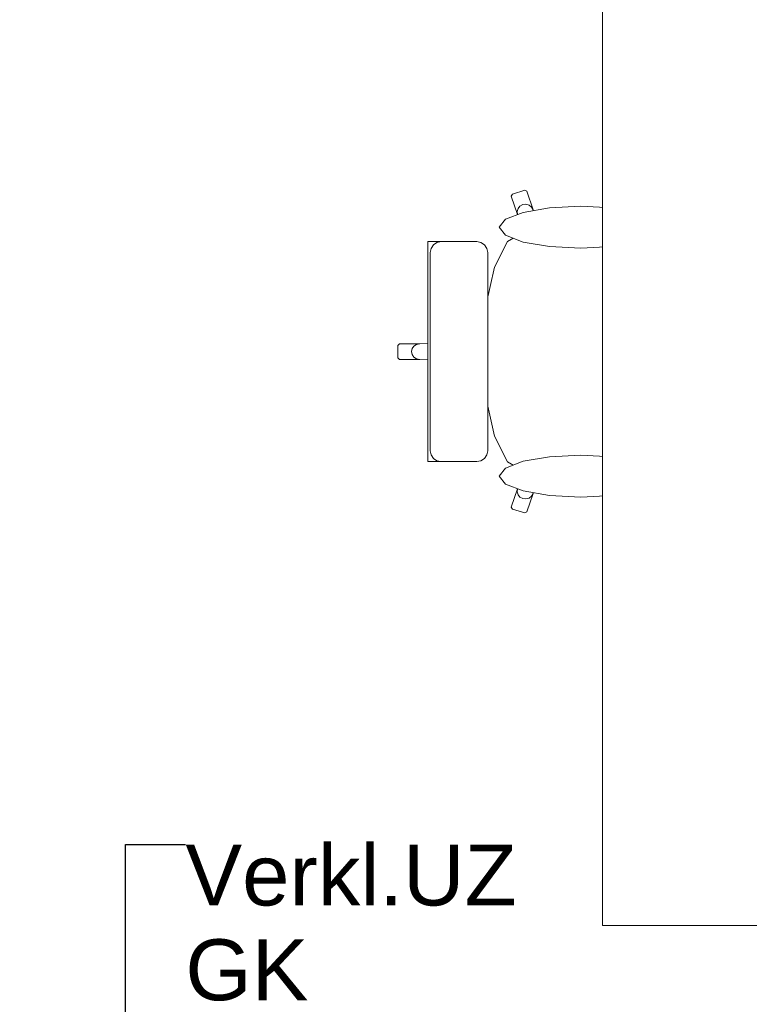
# Model space of a CAD drawing. Header units: metres. Extents: x -3.6 to 90.7, y -11.1 to 18.
# Tile 614 of 656: x 58.3 to 59.3, y 0.9 to 2.3. Entities that reach past the tile are written whole.
import ezdxf

# ---------------------------------------------------------------- set-up
doc = ezdxf.new("R2010")
doc.units = ezdxf.units.M
doc.header["$MEASUREMENT"] = 0
doc.linetypes.add('Wipeout_Contour', pattern=[1, 0, -1])
for name, color, linetype in [('152 - Bemaßung_ Beschriftung.Ausbau', 7, 'Continuous'), ('701 - Einrichtung.Möbel', 7, 'Continuous'), ('Neubau_152 - Bemaßung_ Beschriftung.Ausbau', 7, 'Continuous')]:
    doc.layers.add(name, color=color, linetype=linetype)
doc.styles.add('ERSTELLTER_STIL_2', font='txt')
doc.dimstyles.new('ERSTELLTER_STIL__3', dxfattribs={"dimtxt": 0.1, "dimasz": 0.0532, "dimexe": 0.18, "dimexo": 0.0625, "dimgap": 0, "dimtad": 1, "dimtih": 1, "dimtoh": 1, "dimzin": 0, "dimdsep": 46, "dimtxsty": 'ERSTELLTER_STIL_2', "dimblk": 'ARROWHEAD_2', "dimblk1": 'ARROWHEAD_2', "dimblk2": 'ARROWHEAD_2', "dimcen": 0.09, "dimse1": 1, "dimse2": 1, "dimclrd": 7, "dimclre": 7, "dimclrt": 7, "dimazin": 0, "dimtfac": 1, "dimtdec": 4, "dimtmove": 0, "dimatfit": 3, "dimfxl": 1, "dimtolj": 1, "dimtzin": 0, "dimarcsym": 0})
doc.dimstyles.new('ERSTELLTER_STIL__5', dxfattribs={"dimtxt": 0.18, "dimasz": 0.03648, "dimexe": 0.18, "dimexo": 0.0625, "dimgap": 0, "dimtad": 0, "dimtih": 1, "dimtoh": 1, "dimdec": 4, "dimzin": 0, "dimdsep": 46, "dimcen": 0.09, "dimadec": 0, "dimazin": 0, "dimtfac": 1, "dimtdec": 4, "dimtmove": 0, "dimatfit": 3, "dimldrblk": 'ARROWHEAD_11', "dimfxl": 1, "dimtolj": 1, "dimtzin": 0, "dimarcsym": 0})

# ---------------------------------------------------------------- blocks, each defined once
blk = doc.blocks.new('ARROWHEAD_11')
at = {"color": 0, "linetype": 'Continuous', "lineweight": 0}
blk.add_line((0, 0), (-1, 0), dxfattribs=at)
at = {"color": 0, "linetype": 'Continuous', "lineweight": 0, "const_width": 0.25, "flags": 128}
blk.add_lwpolyline([(-0.125, 0, 1), (0.125, 0, 1)], format="xyb", close=True, dxfattribs=at)
blk = doc.blocks.new('*D450')
at = {"layer": '152 - Bemaßung_ Beschriftung.Ausbau', "color": 7, "linetype": 'Continuous', "lineweight": 5}
for p, q in [((58.205, -4.6125), (58.205, -4.5075)), ((62.035, -4.6125), (62.035, -4.5075)), ((58.2252, -4.525), (58.1848, -4.595)), ((62.0552, -4.525), (62.0148, -4.595)), ((58.205, -4.56), (62.035, -4.56))]:
    blk.add_line(p, q, dxfattribs=at)
at = {"layer": '152 - Bemaßung_ Beschriftung.Ausbau', "color": 7, "lineweight": 5, "insert": (59.9369, -4.5594), "char_height": 0.1, "attachment_point": 7, "style": 'ERSTELLTER_STIL_2'}
blk.add_mtext('\\A1;{\\pql;\\fArial|b0|i0|c0|p38;3,83\\fArial|b0|i0|c0|p38;\\A1{\\H.66x;\\S01^  ;}}', dxfattribs=at)
blk = doc.blocks.new('ARROWHEAD_2')
at = {"color": 0, "linetype": 'Continuous', "lineweight": 0}
for p, q in [((-0.378, -0.655), (0.378, 0.655)), ((0, 0), (-1, 0))]:
    blk.add_line(p, q, dxfattribs=at)

msp = doc.modelspace()

# ---------------------------------------------------------------- texts
at = {"layer": 'Neubau_152 - Bemaßung_ Beschriftung.Ausbau', "color": 1, "linetype": 'Continuous', "lineweight": 13, "insert": (58.5535, 1.1228), "char_height": 0.085, "attachment_point": 1, "line_spacing_factor": 0.933036, "style": 'ERSTELLTER_STIL_2'}
msp.add_mtext('\\A1;{\\pql;\\fArial|b0|i0|c0|p38;Verkl.U\\fArial|b0|i0|c0|p38;Z\\P\\pql;\\fArial|b0|i0|c0|p38;GK}', dxfattribs=at)

# ---------------------------------------------------------------- leaders
at = {"layer": 'Neubau_152 - Bemaßung_ Beschriftung.Ausbau', "color": 1, "linetype": 'Continuous', "lineweight": 13, "annotation_type": 0, "has_hookline": 1, "hookline_direction": 0, "text_width": 0.458}
msp.add_leader([(58.4698, 0.7495), (58.4698, 1.1228), (58.5535, 1.1228)], dimstyle='ERSTELLTER_STIL__5', dxfattribs=at)

# ---------------------------------------------------------------- wipeouts: each hides what was drawn before it
at = {"color": 254, "linetype": 'Wipeout_Contour', "lineweight": 0, "ltscale": 1714.24316}
msp.add_wipeout([(59.2098, 1.9764), (59.0504, 1.9764), (59.0384, 2.0079), (59.0297, 2.0336), (59.0268, 2.035), (59.0095, 2.0296), (59.008, 2.0268), (59.0167, 2.0011), (59.0241, 1.9763), (59.0028, 1.9637), (58.9847, 1.9276), (58.9726, 1.8737), (58.9708, 1.8465), (58.9412, 1.8465), (58.9184, 1.8465), (58.9184, 1.8222), (58.8804, 1.8209), (58.8523, 1.8209), (58.85, 1.8187), (58.85, 1.81), (59.3, 1.81), (59.2981, 1.8681), (59.298, 1.8688), (59.2926, 1.9187), (59.2844, 1.9521), (59.2837, 1.9536), (59.2676, 1.9731), (59.261, 1.9764), (59.2374, 1.9764)], dxfattribs=at).dxf.layer = '701 - Einrichtung.Möbel'

# ---------------------------------------------------------------- next in the draw order: linework, layer by layer
at = {"layer": '701 - Einrichtung.Möbel', "color": 7, "linetype": 'Continuous', "lineweight": 5}
for p, q in [((59.0268, 2.035), (59.0095, 2.0296)), ((59.0297, 2.0336), (59.0268, 2.035)), ((59.0384, 2.0079), (59.0297, 2.0336)), ((59.0095, 2.0296), (59.008, 2.0268)), ((59.008, 2.0268), (59.0167, 2.0011)), ((59.0174, 2.0095), (59.0162, 2.0053)), ((59.0162, 2.0053), (59.0167, 2.0011)), ((59.0201, 2.0128), (59.0174, 2.0095)), ((59.024, 2.0149), (59.0201, 2.0128)), ((59.0284, 2.0154), (59.024, 2.0149)), ((59.0327, 2.0142), (59.0284, 2.0154)), ((59.0362, 2.0116), (59.0327, 2.0142)), ((59.0384, 2.0079), (59.0362, 2.0116)), ((59.0504, 1.9764), (59.0384, 2.0079)), ((59.0167, 2.0011), (59.0241, 1.9763)), ((59.0028, 1.9637), (58.9847, 1.9276)), ((59.0241, 1.9763), (59.0028, 1.9637)), ((59.0242, 1.9764), (59.0241, 1.9763)), ((59.0242, 1.9764), (59.0504, 1.9764)), ((59.2098, 1.9764), (59.0504, 1.9764)), ((59.2374, 1.9764), (59.2098, 1.9764)), ((59.261, 1.9764), (59.2374, 1.9764)), ((59.2676, 1.9731), (59.261, 1.9764)), ((59.2837, 1.9536), (59.2676, 1.9731)), ((59.2844, 1.9521), (59.2837, 1.9536)), ((59.2926, 1.9187), (59.2844, 1.9521)), ((58.9847, 1.9276), (58.9726, 1.8737)), ((59.298, 1.8688), (59.2926, 1.9187)), ((58.9726, 1.8737), (58.9708, 1.8465)), ((59.2981, 1.8681), (59.298, 1.8688)), ((58.9412, 1.8465), (58.9184, 1.8465)), ((58.9184, 1.8465), (58.9184, 1.8222)), ((58.9708, 1.8465), (58.9412, 1.8465)), ((58.8523, 1.8209), (58.85, 1.8187)), ((58.8804, 1.8209), (58.8523, 1.8209)), ((58.876, 1.8201), (58.8723, 1.8177)), ((58.8804, 1.8209), (58.876, 1.8201)), ((58.9184, 1.8222), (58.8804, 1.8209))]:
    msp.add_line(p, q, dxfattribs=at)

# ---------------------------------------------------------------- next in the draw order: wipeouts: each hides what was drawn before it
at = {"color": 254, "linetype": 'Wipeout_Contour', "lineweight": 0, "ltscale": 1714.040788}
msp.add_wipeout([(59.2098, 1.6436), (59.2374, 1.6436), (59.261, 1.6436), (59.2676, 1.6469), (59.2837, 1.6663), (59.2844, 1.6679), (59.2926, 1.7012), (59.298, 1.7511), (59.2981, 1.7519), (59.3, 1.81), (58.85, 1.81), (58.85, 1.8012), (58.8523, 1.799), (58.8804, 1.799), (58.9184, 1.7977), (58.9184, 1.7735), (58.9412, 1.7735), (58.9708, 1.7735), (58.9726, 1.7463), (58.9847, 1.6923), (59.0028, 1.6562), (59.0241, 1.6437), (59.0167, 1.6189), (59.008, 1.5932), (59.0095, 1.5904), (59.0268, 1.585), (59.0297, 1.5864), (59.0384, 1.6121), (59.0504, 1.6436)], dxfattribs=at).dxf.layer = '701 - Einrichtung.Möbel'

# ---------------------------------------------------------------- next in the draw order: linework, layer by layer
at = {"layer": '701 - Einrichtung.Möbel', "color": 7, "linetype": 'Continuous', "lineweight": 5}
for p, q in [((59.3, 1.81), (59.2981, 1.8681)), ((58.9708, 1.8465), (58.9683, 1.81)), ((58.85, 1.8187), (58.85, 1.81)), ((58.8699, 1.8142), (58.869, 1.81)), ((58.8723, 1.8177), (58.8699, 1.8142)), ((58.9184, 1.8222), (58.9184, 1.81)), ((58.85, 1.8012), (58.85, 1.81)), ((58.8523, 1.799), (58.85, 1.8012)), ((58.8804, 1.799), (58.8523, 1.799)), ((58.8699, 1.8058), (58.869, 1.81)), ((58.8723, 1.8022), (58.8699, 1.8058)), ((58.876, 1.7999), (58.8723, 1.8022)), ((58.8804, 1.799), (58.876, 1.7999)), ((58.9184, 1.7977), (58.8804, 1.799)), ((58.9184, 1.7977), (58.9184, 1.81)), ((58.9708, 1.7735), (58.9683, 1.81)), ((59.3, 1.81), (59.2981, 1.7519)), ((58.9184, 1.7735), (58.9184, 1.7977)), ((58.9412, 1.7735), (58.9184, 1.7735)), ((58.9708, 1.7735), (58.9412, 1.7735)), ((58.9726, 1.7463), (58.9708, 1.7735)), ((58.9847, 1.6923), (58.9726, 1.7463)), ((59.298, 1.7511), (59.2926, 1.7012)), ((59.2981, 1.7519), (59.298, 1.7511)), ((59.0028, 1.6562), (58.9847, 1.6923)), ((59.2926, 1.7012), (59.2844, 1.6679)), ((59.2837, 1.6663), (59.2676, 1.6469)), ((59.2844, 1.6679), (59.2837, 1.6663)), ((59.0241, 1.6437), (59.0028, 1.6562)), ((59.0167, 1.6189), (59.0241, 1.6437)), ((59.0242, 1.6436), (59.0241, 1.6437)), ((59.0242, 1.6436), (59.0504, 1.6436)), ((59.0504, 1.6436), (59.0384, 1.6121)), ((59.2098, 1.6436), (59.0504, 1.6436)), ((59.2374, 1.6436), (59.2098, 1.6436)), ((59.261, 1.6436), (59.2374, 1.6436)), ((59.2676, 1.6469), (59.261, 1.6436)), ((59.008, 1.5932), (59.0167, 1.6189)), ((59.0162, 1.6146), (59.0167, 1.6189)), ((59.0174, 1.6105), (59.0162, 1.6146)), ((59.0201, 1.6071), (59.0174, 1.6105)), ((59.024, 1.6051), (59.0201, 1.6071)), ((59.0384, 1.6121), (59.0297, 1.5864)), ((59.0362, 1.6084), (59.0327, 1.6057)), ((59.0384, 1.6121), (59.0362, 1.6084)), ((59.0095, 1.5904), (59.008, 1.5932)), ((59.0284, 1.6046), (59.024, 1.6051)), ((59.0327, 1.6057), (59.0284, 1.6046)), ((59.0268, 1.585), (59.0095, 1.5904)), ((59.0297, 1.5864), (59.0268, 1.585))]:
    msp.add_line(p, q, dxfattribs=at)

# ---------------------------------------------------------------- next in the draw order: wipeouts: each hides what was drawn before it
at = {"color": 254, "linetype": 'Wipeout_Contour', "lineweight": 0, "ltscale": 946.227258}
msp.add_wipeout([(59.1048, 2.0127), (59.0613, 2.0104), (59.0244, 2.0041), (58.9998, 1.9946), (58.9911, 1.9835), (58.9998, 1.9723), (59.0244, 1.9628), (59.0613, 1.9565), (59.1048, 1.9542), (59.1483, 1.9565), (59.1851, 1.9628), (59.2098, 1.9723), (59.2184, 1.9835), (59.2098, 1.9946), (59.1851, 2.0041), (59.1483, 2.0104)], dxfattribs=at).dxf.layer = '701 - Einrichtung.Möbel'

# ---------------------------------------------------------------- next in the draw order: linework, layer by layer
at = {"layer": '701 - Einrichtung.Möbel', "color": 7, "linetype": 'Continuous', "lineweight": 5, "flags": 128}
msp.add_lwpolyline([(59.1048, 2.0127), (59.0613, 2.0104), (59.0244, 2.0041), (58.9998, 1.9946), (58.9911, 1.9835), (58.9998, 1.9723), (59.0244, 1.9628), (59.0613, 1.9565), (59.1048, 1.9542), (59.1483, 1.9565), (59.1851, 1.9628), (59.2098, 1.9723), (59.2184, 1.9835), (59.2098, 1.9946), (59.1851, 2.0041), (59.1483, 2.0104)], close=True, dxfattribs=at)

# ---------------------------------------------------------------- next in the draw order: wipeouts: each hides what was drawn before it
at = {"color": 254, "linetype": 'Wipeout_Contour', "lineweight": 0, "ltscale": 884.057034}
msp.add_wipeout([(58.9751, 1.948), (58.974, 1.9539), (58.9707, 1.9589), (58.9657, 1.9622), (58.9599, 1.9634), (58.9565, 1.9634), (58.9483, 1.9634), (58.9237, 1.9634), (58.9136, 1.9634), (58.9101, 1.9634), (58.9023, 1.9634), (58.8989, 1.9634), (58.8915, 1.9634), (58.8915, 1.81), (58.9751, 1.81)], dxfattribs=at).dxf.layer = '701 - Einrichtung.Möbel'
at = {"color": 254, "linetype": 'Wipeout_Contour', "lineweight": 0, "ltscale": 946.057373}
msp.add_wipeout([(59.1048, 1.6073), (59.1483, 1.6095), (59.1851, 1.6159), (59.2098, 1.6253), (59.2184, 1.6365), (59.2098, 1.6477), (59.1851, 1.6572), (59.1483, 1.6635), (59.1048, 1.6657), (59.0613, 1.6635), (59.0244, 1.6572), (58.9998, 1.6477), (58.9911, 1.6365), (58.9998, 1.6253), (59.0244, 1.6159), (59.0613, 1.6095)], dxfattribs=at).dxf.layer = '701 - Einrichtung.Möbel'

# ---------------------------------------------------------------- next in the draw order: linework, layer by layer
at = {"layer": '701 - Einrichtung.Möbel', "color": 7, "linetype": 'Continuous', "lineweight": 5}
for p, q in [((58.8989, 1.9634), (58.8915, 1.9634)), ((58.9023, 1.9634), (58.8989, 1.9634)), ((58.9101, 1.9634), (58.9023, 1.9634)), ((58.9043, 1.9622), (58.9101, 1.9634)), ((58.9136, 1.9634), (58.9101, 1.9634)), ((58.9237, 1.9634), (58.9136, 1.9634)), ((58.9483, 1.9634), (58.9237, 1.9634)), ((58.9565, 1.9634), (58.9483, 1.9634)), ((58.9599, 1.9634), (58.9565, 1.9634)), ((58.9657, 1.9622), (58.9599, 1.9634)), ((58.8949, 1.948), (58.8961, 1.9539)), ((58.8961, 1.9539), (58.8994, 1.9589)), ((58.8994, 1.9589), (58.9043, 1.9622)), ((58.9707, 1.9589), (58.9657, 1.9622)), ((58.974, 1.9539), (58.9707, 1.9589)), ((58.9751, 1.948), (58.974, 1.9539))]:
    msp.add_line(p, q, dxfattribs=at)
at = {"layer": '701 - Einrichtung.Möbel', "color": 7, "linetype": 'Continuous', "lineweight": 5, "flags": 128}
msp.add_lwpolyline([(59.1048, 1.6073), (59.0613, 1.6095), (59.0244, 1.6159), (58.9998, 1.6253), (58.9911, 1.6365), (58.9998, 1.6477), (59.0244, 1.6572), (59.0613, 1.6635), (59.1048, 1.6657), (59.1483, 1.6635), (59.1851, 1.6572), (59.2098, 1.6477), (59.2184, 1.6365), (59.2098, 1.6253), (59.1851, 1.6159), (59.1483, 1.6095)], close=True, dxfattribs=at)

# ---------------------------------------------------------------- next in the draw order: wipeouts: each hides what was drawn before it
at = {"color": 254, "linetype": 'Wipeout_Contour', "lineweight": 0, "ltscale": 883.610702}
msp.add_wipeout([(58.9751, 1.6719), (58.9751, 1.81), (58.8915, 1.81), (58.8915, 1.6566), (58.8989, 1.6566), (58.9023, 1.6566), (58.9101, 1.6566), (58.9136, 1.6566), (58.9237, 1.6566), (58.9483, 1.6566), (58.9565, 1.6566), (58.9599, 1.6566), (58.9657, 1.6578), (58.9707, 1.6611), (58.974, 1.6661)], dxfattribs=at).dxf.layer = '701 - Einrichtung.Möbel'

# ---------------------------------------------------------------- next in the draw order: linework, layer by layer
at = {"layer": '701 - Einrichtung.Möbel', "color": 7, "linetype": 'Continuous', "lineweight": 5}
for p, q in [((58.8915, 1.9634), (58.8915, 1.81)), ((58.8949, 1.81), (58.8949, 1.948)), ((58.9751, 1.81), (58.9751, 1.948)), ((58.8915, 1.6566), (58.8915, 1.81)), ((58.8949, 1.81), (58.8949, 1.6719)), ((58.9751, 1.81), (58.9751, 1.6719)), ((58.8949, 1.6719), (58.8961, 1.6661)), ((58.8961, 1.6661), (58.8994, 1.6611)), ((58.8994, 1.6611), (58.9043, 1.6578)), ((58.9707, 1.6611), (58.9657, 1.6578)), ((58.974, 1.6661), (58.9707, 1.6611)), ((58.9751, 1.6719), (58.974, 1.6661)), ((58.8989, 1.6566), (58.8915, 1.6566)), ((58.9023, 1.6566), (58.8989, 1.6566)), ((58.9101, 1.6566), (58.9023, 1.6566)), ((58.9043, 1.6578), (58.9101, 1.6566)), ((58.9136, 1.6566), (58.9101, 1.6566)), ((58.9237, 1.6566), (58.9136, 1.6566)), ((58.9483, 1.6566), (58.9237, 1.6566)), ((58.9565, 1.6566), (58.9483, 1.6566)), ((58.9599, 1.6566), (58.9565, 1.6566)), ((58.9657, 1.6578), (58.9599, 1.6566))]:
    msp.add_line(p, q, dxfattribs=at)

# ---------------------------------------------------------------- next in the draw order: wipeouts: each hides what was drawn before it
at = {"color": 254, "linetype": 'Wipeout_Contour', "lineweight": 0, "ltscale": 238.278578}
msp.add_wipeout([(59.935, 2.61), (59.135, 2.61), (59.135, 1.01), (59.935, 1.01)], dxfattribs=at).dxf.layer = '701 - Einrichtung.Möbel'

# ---------------------------------------------------------------- next in the draw order: linework, layer by layer
at = {"layer": '701 - Einrichtung.Möbel', "color": 7, "linetype": 'Continuous', "lineweight": 5, "flags": 128}
msp.add_lwpolyline([(59.935, 2.61), (59.935, 1.01), (59.135, 1.01), (59.135, 2.61)], close=True, dxfattribs=at)

# ---------------------------------------------------------------- next in the draw order: dimensions: what is measured, and where the dimension line sits
at = {"layer": '152 - Bemaßung_ Beschriftung.Ausbau', "color": 7, "linetype": 'Continuous', "lineweight": 5}
dim = msp.add_linear_dim(base=(62.035, -4.56), p1=(58.205, 3.2522), p2=(62.035, 0.245), dimstyle='ERSTELLTER_STIL__3', dxfattribs=at)
dim.commit()
dim.dimension.update_dxf_attribs({"geometry": '*D450', "text_midpoint": (60.2399, -4.49), "dimtype": 160})

doc.saveas('drawing.dxf')
